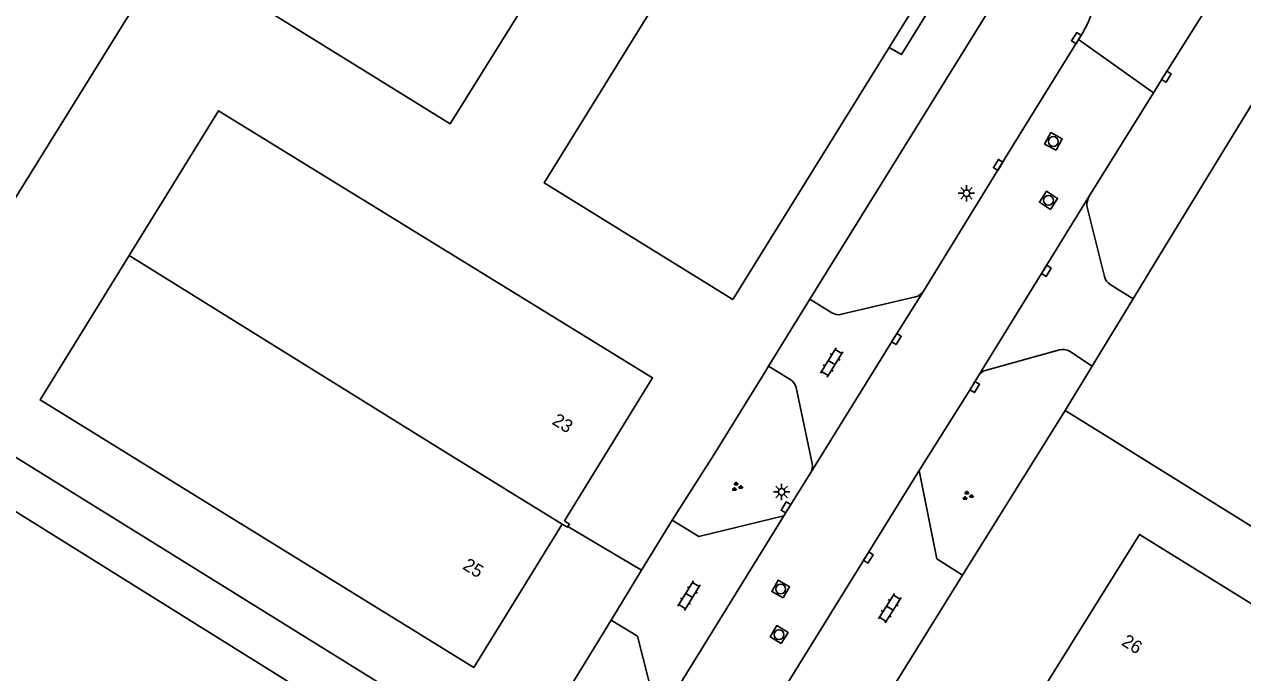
# Model space of a CAD drawing. Extents: x 128000 to 131008, y 398996 to 402500.
# Drawn here: x 128715.1 to 128808.4, y 400483.3 to 400533 of the extents above; entities that cross this region are included whole.
import ezdxf

# ---------------------------------------------------------------- set-up
doc = ezdxf.new("R2010")
doc.units = 0
for name, color, linetype in [('gg-afsc-hekwerk', 7, 'Continuous'), ('gg-anno-huisnummerreeks BGT', 7, 'Continuous'), ('gg-bbg-bijgebouw', 7, 'Continuous'), ('gg-bbg-hoofdgebouw', 7, 'Continuous'), ('gg-bbg-tussenscheiding', 7, 'Continuous'), ('gg-knt-verharding', 7, 'Continuous'), ('gg-knt-verharding nz', 7, 'Continuous'), ('gt-grn-groengrens', 7, 'Continuous'), ('gt-grn-weggrens', 7, 'Continuous'), ('gt-symb-groenvak', 7, 'Continuous'), ('gt-symb-klinker verharding', 7, 'Continuous'), ('gt-symb-kolk', 7, 'Continuous'), ('gt-symb-lichtmast', 7, 'Continuous'), ('gt-symb-rioolschacht', 7, 'Continuous')]:
    doc.layers.add(name, color=color, linetype=linetype)

# ---------------------------------------------------------------- blocks, each defined once
blk = doc.blocks.new('gt0-KOLK')
at = {"layer": 'gt-symb-kolk'}
blk.add_lwpolyline([(0, 0), (0.375, 0), (0.375, 0.4), (-0.375, 0.4), (-0.375, 0), (0, 0)], dxfattribs=at)
blk = doc.blocks.new('gt0-RS')
at = {"layer": 'gt-symb-rioolschacht'}
blk.add_lwpolyline([(-0.5, -0.5), (0.5, -0.5), (0.5, 0.5), (-0.5, 0.5)], close=True, dxfattribs=at)
blk.add_circle((0, 0), 0.375, dxfattribs=at)
blk = doc.blocks.new('gt0-LMAST')
at = {"layer": 'gt-symb-lichtmast'}
for p, q in [((-0.182, 0.173), (-0.447, 0.438)), ((-0.005, 0.246), (-0.005, 0.621)), ((0.172, 0.173), (0.437, 0.438)), ((-0.255, -0.004), (-0.63, -0.004)), ((-0.182, -0.181), (-0.447, -0.446)), ((-0.005, -0.254), (-0.005, -0.629)), ((0.437, -0.446), (0.172, -0.181)), ((0.245, -0.004), (0.62, -0.004))]:
    blk.add_line(p, q, dxfattribs=at)
blk.add_circle((-0.005, -0.004), 0.25, dxfattribs=at)
blk = doc.blocks.new('gt0-KL1')
at = {"layer": 'gt-symb-klinker verharding'}
for p, q in [((-1.15, 0.3), (1.15, 0.3)), ((-1, -0.3), (-1, 0.3)), ((-0.5, 0.3), (-0.5, 0.45)), ((0, -0.3), (0, 0.3)), ((0.5, 0.3), (0.5, 0.45)), ((1, -0.3), (1, 0.3)), ((-1.15, -0.3), (1.15, -0.3)), ((-0.5, -0.45), (-0.5, -0.3)), ((0.5, -0.45), (0.5, -0.3))]:
    blk.add_line(p, q, dxfattribs=at)
blk = doc.blocks.new('gt0-GRVAK')
at = {"layer": 'gt-symb-groenvak'}
for p, q in [((-0.11, 0.189), (-0.228, 0.24)), ((-0.182, 0.153), (0.088, 0.153)), ((-0.091, 0.211), (-0.156, 0.322)), ((-0.047, 0.214), (-0.047, 0.393)), ((-0.004, 0.211), (0.061, 0.322)), ((0.015, 0.189), (0.133, 0.24)), ((0.262, -0.052), (0.197, 0.059)), ((0.305, -0.049), (0.305, 0.13)), ((0.349, -0.052), (0.414, 0.059)), ((-0.245, -0.228), (-0.363, -0.177)), ((-0.318, -0.264), (-0.047, -0.264)), ((-0.226, -0.206), (-0.291, -0.095)), ((-0.183, -0.203), (-0.183, -0.024)), ((-0.139, -0.206), (-0.074, -0.095)), ((-0.12, -0.228), (-0.002, -0.177)), ((0.243, -0.074), (0.125, -0.023)), ((0.17, -0.11), (0.441, -0.11)), ((0.368, -0.074), (0.486, -0.023))]:
    blk.add_line(p, q, dxfattribs=at)

msp = doc.modelspace()

# ---------------------------------------------------------------- linework, layer by layer
at = {"layer": 'gg-afsc-hekwerk'}
for p, q in [((128804.829, 400519.789), (128819.681, 400544.148)), ((128775.275, 400511.923), (128788.844, 400533.853)), ((128801.665, 400514.6), (128804.829, 400519.789)), ((128800.049, 400511.95), (128801.665, 400514.6)), ((128772.095, 400506.782), (128775.275, 400511.923)), ((128797.499, 400507.768), (128800.049, 400511.95)), ((128796.905, 400506.794), (128797.499, 400507.768)), ((128771.833, 400506.359), (128772.095, 400506.782)), ((128794.838, 400503.403), (128796.905, 400506.794)), ((128794.838, 400503.403), (128798.246, 400501.279)), ((128798.246, 400501.279), (128800.299, 400500)), ((128752.999, 400475.853), (128714.106, 400500)), ((128800.299, 400500), (128858.445, 400463.767)), ((128762.357, 400491.15), (128756.719, 400494.494)), ((128760.029, 400487.323), (128762.37, 400491.142)), ((128762.37, 400491.142), (128762.357, 400491.15)), ((128753.008, 400475.868), (128760.029, 400487.323))]:
    msp.add_line(p, q, dxfattribs=at)
at = {"layer": 'gg-bbg-bijgebouw'}
msp.add_lwpolyline([(128643.242, 400595.587), (128550.495, 400653.16), (128491.833, 400558.917), (128669.974, 400448.207), (128728.577, 400542.615), (128669.563, 400579.248)], dxfattribs=at)
at = {"layer": 'gg-bbg-hoofdgebouw'}
for points in [[(128748.552, 400558.942), (128763.001, 400549.942), (128747.691, 400525.367), (128733.209, 400534.328), (128748.552, 400558.942)], [(128781.334, 400531.219), (128769.354, 400511.892), (128754.892, 400520.841), (128770.186, 400545.543), (128784.665, 400536.592), (128781.334, 400531.219)], [(128723.092, 400515.274), (128729.934, 400526.359), (128763.216, 400505.905), (128756.447, 400494.945), (128756.842, 400494.672), (128756.719, 400494.494)], [(128756.286, 400494.683), (128749.511, 400483.705), (128716.257, 400504.199), (128723.092, 400515.274)], [(128708.896, 400495.535), (128710.468, 400498.066), (128737.485, 400481.237), (128735.184, 400477.543)], [(128756.286, 400494.683), (128756.68, 400494.438), (128756.719, 400494.494)], [(128826.301, 400478.55), (128826.183, 400478.63), (128825.887, 400478.192), (128800.538, 400493.893), (128792.659, 400481.256), (128792.268, 400481.534), (128792.206, 400481.426)]]:
    msp.add_lwpolyline(points, dxfattribs=at)
at = {"layer": 'gg-bbg-tussenscheiding'}
msp.add_lwpolyline([(128723.092, 400515.274), (128747.677, 400500), (128756.286, 400494.683)], dxfattribs=at)
at = {"layer": 'gg-knt-verharding'}
for p, q in [((128790.581, 400523.309), (128795.863, 400531.821)), ((128802.428, 400529.077), (128801.598, 400527.739)), ((128801.598, 400527.739), (128796.685, 400519.819)), ((128790.581, 400523.309), (128783.968, 400512.545)), ((128796.487, 400519.084), (128797.841, 400513.666)), ((128798.285, 400513.049), (128800.049, 400511.95)), ((128776.943, 400510.881), (128775.275, 400511.923)), ((128783.35, 400512.093), (128777.693, 400510.762)), ((128788.796, 400506.494), (128794.398, 400508.039)), ((128795.171, 400507.943), (128796.905, 400506.794)), ((128772.095, 400506.782), (128773.76, 400505.779)), ((128774.204, 400505.163), (128775.432, 400499.325)), ((128786.974, 400490.781), (128794.838, 400503.403)), ((128772.868, 400481.38), (128783.651, 400498.804)), ((128775.295, 400498.552), (128773.265, 400495.309)), ((128775.295, 400498.552), (128775.344, 400498.631)), ((128764.714, 400494.994), (128762.357, 400491.15)), ((128763.66, 400479.764), (128773.265, 400495.309)), ((128781.372, 400481.757), (128786.974, 400490.781))]:
    msp.add_line(p, q, dxfattribs=at)
for points in [[(128814.363, 400548.212), (128807.784, 400537.602), (128802.428, 400529.077)], [(128781.334, 400531.219), (128782.289, 400530.675), (128785.509, 400535.902), (128788.844, 400533.853)], [(128783.968, 400512.545), (128781.728, 400508.973), (128775.344, 400498.631)], [(128788.212, 400506.098), (128787.726, 400505.293), (128783.651, 400498.804)], [(128786.974, 400490.781), (128785.003, 400492.019), (128783.651, 400498.804)], [(128773.265, 400495.309), (128766.749, 400493.727), (128764.714, 400494.994)], [(128760.029, 400487.323), (128762.047, 400486.087), (128763.66, 400479.764)]]:
    msp.add_lwpolyline(points, dxfattribs=at)
for centre, radius, start, end in [((128787.459, 400537.294), 10.03, 326.92575, 55.30838), ((128798.102, 400519.043), 1.615, 151.29557, 178.55068), ((128798.8, 400513.888), 0.985, 193.03183, 238.44659), ((128783.058, 400513.14), 1.087, 285.56674, 326.79611), ((128777.459, 400511.713), 0.979, 238.17095, 283.7975), ((128794.654, 400506.943), 1.126, 62.67882, 103.16238), ((128773.209, 400504.914), 1.025, 14.05121, 57.51535), ((128788.98, 400505.594), 0.919, 101.55387, 146.72713), ((128774.508, 400499.09), 0.953, 331.2498, 14.29699)]:
    msp.add_arc(centre, radius, start, end, dxfattribs=at)
at = {"layer": 'gg-knt-verharding nz'}
msp.add_line((128796.685, 400519.819), (128788.212, 400506.098), dxfattribs=at)
at = {"layer": 'gt-grn-groengrens'}
msp.add_lwpolyline([(128771.833, 400506.359), (128767.909, 400500), (128764.714, 400494.994)], dxfattribs=at)
at = {"layer": 'gt-grn-weggrens'}
msp.add_line((128795.863, 400531.821), (128801.598, 400527.739), dxfattribs=at)

# ---------------------------------------------------------------- block references
at = {"layer": 'gt-symb-groenvak'}
for p in [(128769.662, 400497.541), (128787.345, 400496.849)]:
    msp.add_blockref('gt0-GRVAK', p, dxfattribs=at)
at = {"layer": 'gt-symb-klinker verharding'}
for p, rotation in [((128776.933, 400507.07), 58.27993988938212), ((128766.006, 400489.209), 58.27993988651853), ((128781.388, 400488.238), 57.739646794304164)]:
    msp.add_blockref('gt0-KL1', p, dxfattribs=dict(at, rotation=rotation))
at = {"layer": 'gt-symb-kolk'}
for p, rotation in [((128795.863, 400531.821), 58.27993988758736), ((128802.428, 400529.077), -121.79891282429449), ((128789.866, 400522.111), 58.20108717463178), ((128793.223, 400514.201), -121.64609700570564), ((128781.728, 400508.973), -121.59249156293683), ((128787.726, 400505.293), -121.07724077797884), ((128773.6, 400495.858), 58.12218352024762), ((128779.577, 400492.233), -121.79891282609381)]:
    msp.add_blockref('gt0-KOLK', p, dxfattribs=dict(at, rotation=rotation))
at = {"layer": 'gt-symb-lichtmast'}
for p in [(128787.275, 400520.044), (128773.106, 400497.155)]:
    msp.add_blockref('gt0-LMAST', p, dxfattribs=at)
at = {"layer": 'gt-symb-rioolschacht'}
for p, rotation in [((128793.931, 400524.008), 61.7186389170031), ((128793.557, 400519.499), 57.405836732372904), ((128773.027, 400489.704), 60.20538279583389), ((128772.901, 400486.213), 57.78810263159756)]:
    msp.add_blockref('gt0-RS', p, dxfattribs=dict(at, rotation=rotation))

# ---------------------------------------------------------------- texts
at = {"layer": 'gg-anno-huisnummerreeks BGT'}
for s, rotation, p in [('23', 328.3, (128755.434, 400502.394)), ('25', 328.3, (128748.58, 400491.293)), ('26', 328.1, (128799.078, 400485.46))]:
    msp.add_text(s, height=1, rotation=rotation, dxfattribs=at).set_placement(p)

doc.saveas('drawing.dxf')
